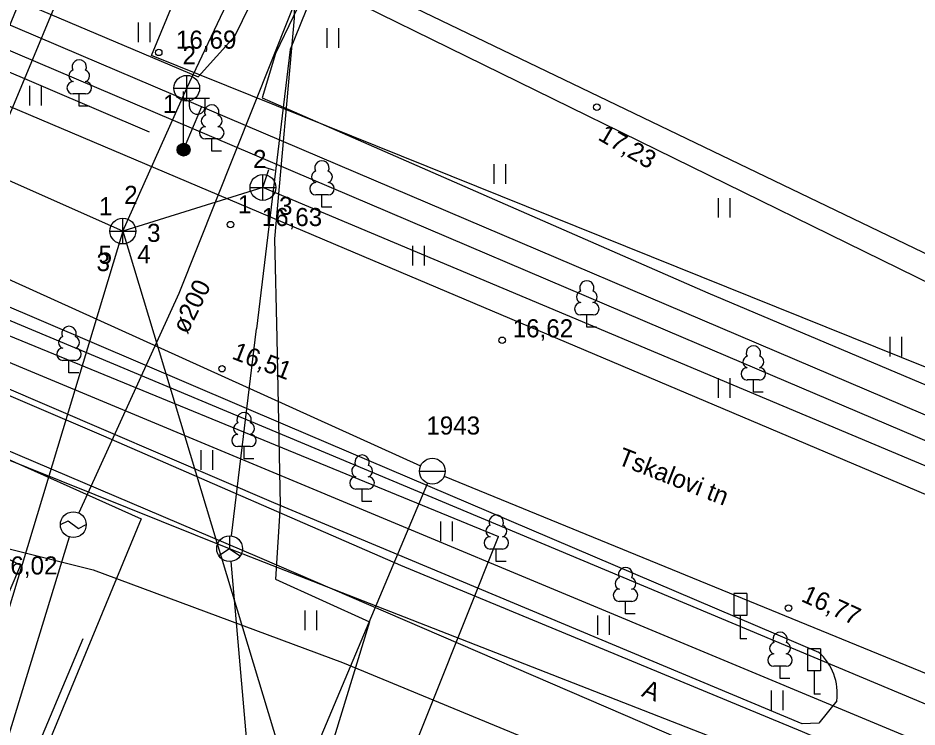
# Model space of a CAD drawing. Extents: x 713540 to 713867, y 6589774 to 6590061.
# Drawn here: x 713614.29 to 713649.11, y 6589936.39 to 6589963.85 of the extents above; entities that cross this region are included whole.
import ezdxf

# ---------------------------------------------------------------- set-up
doc = ezdxf.new("R2010")
doc.units = 0
for name, color, linetype in [('HALJASTUS', 7, 'Continuous'), ('HOONE', 7, 'Continuous'), ('HOONEDET', 7, 'Continuous'), ('KAEVU_NR', 7, 'Continuous'), ('KKAEV', 7, 'Continuous'), ('KORGUS', 7, 'Continuous'), ('KPKAABEL', 7, 'Continuous'), ('KTRASS', 7, 'Continuous'), ('LIIKLUS', 7, 'Continuous'), ('MPKAABEL', 7, 'Continuous'), ('POST', 7, 'Continuous'), ('PUU', 7, 'Continuous'), ('SIKAEV', 7, 'Continuous'), ('SITRASS', 7, 'Continuous'), ('TEE', 7, 'Continuous'), ('TORU NR', 7, 'Continuous'), ('TTRASS', 7, 'Continuous'), ('VKAEV', 7, 'Continuous'), ('VTRASS', 7, 'Continuous'), ('Слой 1', 7, 'Continuous')]:
    doc.layers.add(name, color=color, linetype=linetype)

msp = doc.modelspace()

# ---------------------------------------------------------------- linework, layer by layer
at = {"layer": 'HALJASTUS'}
for p, q in [((713618.945, 6589963.678), (713618.945, 6589962.917)), ((713619.4, 6589963.678), (713619.4, 6589962.917)), ((713626.253, 6589963.464), (713626.253, 6589962.703)), ((713626.708, 6589963.464), (713626.708, 6589962.703)), ((713614.734, 6589961.225), (713614.734, 6589960.463)), ((713615.189, 6589961.225), (713615.189, 6589960.463)), ((713632.716, 6589958.19), (713632.716, 6589957.429)), ((713633.171, 6589958.19), (713633.171, 6589957.429)), ((713641.404, 6589956.881), (713641.404, 6589956.12)), ((713641.859, 6589956.881), (713641.859, 6589956.12)), ((713629.566, 6589955.032), (713629.566, 6589954.271)), ((713630.021, 6589955.032), (713630.021, 6589954.271)), ((713648.057, 6589951.506), (713648.057, 6589950.745)), ((713648.512, 6589951.506), (713648.512, 6589950.745)), ((713641.409, 6589949.899), (713641.409, 6589949.138)), ((713641.864, 6589949.899), (713641.864, 6589949.138)), ((713621.363, 6589947.12), (713621.363, 6589946.358)), ((713621.818, 6589947.12), (713621.818, 6589946.358)), ((713630.653, 6589944.348), (713630.653, 6589943.587)), ((713631.108, 6589944.348), (713631.108, 6589943.587)), ((713625.398, 6589940.901), (713625.398, 6589940.14)), ((713625.853, 6589940.901), (713625.853, 6589940.14)), ((713636.735, 6589940.718), (713636.735, 6589939.957)), ((713637.19, 6589940.718), (713637.19, 6589939.957)), ((713643.462, 6589937.802), (713643.462, 6589937.04)), ((713643.917, 6589937.802), (713643.917, 6589937.04))]:
    msp.add_line(p, q, dxfattribs=at)
msp.add_lwpolyline([(713616.805, 6589939.809), (713613.958, 6589933.059)], dxfattribs=at)
at = {"layer": 'HOONE'}
for p, q in [((713615.93, 6589944.23), (713616.23, 6589944.38)), ((713616.23, 6589944.38), (713616.63, 6589944.08)), ((713616.63, 6589944.08), (713616.93, 6589944.23))]:
    msp.add_line(p, q, dxfattribs=at)
for points in [[(713641.66, 6589995.12), (713636.91, 6589987.262), (713634.49, 6589983.35), (713630.59, 6589978.46), (713620.519, 6589953.184), (713616.638, 6589944.685)], [(713665.097, 6589994.469), (713654.36, 6589992.62), (713659, 6589966.87), (713655.32, 6589963.97), (713631.86, 6589975.579), (713626.949, 6589965.568), (713655.111, 6589952.011), (713657.717, 6589953.998), (713658.827, 6589952.543), (713664.692, 6589957.048), (713664.664, 6589957.055), (713669.225, 6589960.582), (713668.167, 6589961.969), (713670.71, 6589963.909), (713665.097, 6589994.469)], [(713610.336, 6589926.205), (713612.85, 6589932.56), (713616.283, 6589943.752)]]:
    msp.add_lwpolyline(points, dxfattribs=at)
msp.add_circle((713616.43, 6589944.23), 0.5, dxfattribs=at)
at = {"layer": 'HOONEDET'}
msp.add_lwpolyline([(713654.365, 6589993.337), (713665.759, 6589995.354), (713671.737, 6589963.499), (713669.522, 6589961.81), (713670.612, 6589960.382), (713665.868, 6589956.768), (713665.7, 6589956.808), (713658.611, 6589951.238), (713657.507, 6589952.685), (713655.117, 6589950.862), (713625.629, 6589965.327), (713631.231, 6589977.05), (713635.106, 6589975.077), (713639.12, 6589973.07)], dxfattribs=at)
at = {"layer": 'KKAEV'}
for p, q in [((713620.824, 6589960.632), (713620.824, 6589961.632)), ((713620.324, 6589961.132), (713621.324, 6589961.132)), ((713623.774, 6589956.791), (713623.774, 6589957.791)), ((713623.274, 6589957.291), (713624.274, 6589957.291)), ((713618.35, 6589955.101), (713618.35, 6589956.101)), ((713617.85, 6589955.601), (713618.85, 6589955.601))]:
    msp.add_line(p, q, dxfattribs=at)
for centre in [(713620.824, 6589961.132), (713623.774, 6589957.291), (713618.35, 6589955.601)]:
    msp.add_circle(centre, 0.5, dxfattribs=at)
at = {"layer": 'KORGUS'}
for centre in [(713619.74, 6589962.52), (713636.71, 6589960.4), (713622.52, 6589955.85), (713633.04, 6589951.37), (713622.19, 6589950.27), (713644.13, 6589941)]:
    msp.add_circle(centre, 0.125, dxfattribs=at)
at = {"layer": 'KPKAABEL'}
msp.add_lwpolyline([(713539.965, 6589980.838), (713552.788, 6589975.379), (713567.02, 6589969.273), (713582.283, 6589962.777), (713617.601, 6589947.676), (713629.099, 6589942.656), (713644.667, 6589936.214), (713656.147, 6589931.294), (713657.314, 6589931.177), (713661.667, 6589932.013), (713662.753, 6589932.107), (713664.149, 6589932.005), (713666.08, 6589931.349), (713666.349, 6589931.058), (713668.526, 6589927.166), (713675.247, 6589923.087), (713676.674, 6589921.464), (713677.591, 6589920.422), (713678.393, 6589919.51), (713687.845, 6589913.651)], dxfattribs=at)
at = {"layer": 'KTRASS'}
for p, q in [((713620.824, 6589961.132), (713629.42, 6589979.213)), ((713618.35, 6589955.601), (713591.114, 6589967.621)), ((713618.35, 6589955.601), (713620.824, 6589961.132)), ((713623.815, 6589958.086), (713624.21, 6589957.957)), ((713623.774, 6589957.291), (713624.005, 6589957.988)), ((713623.774, 6589957.291), (713618.35, 6589955.601)), ((713668.395, 6589938.534), (713623.774, 6589957.291)), ((713618.35, 6589955.601), (713611.8, 6589933.943)), ((713618.35, 6589955.601), (713632.529, 6589908.642))]:
    msp.add_line(p, q, dxfattribs=at)
msp.add_lwpolyline([(713593.033, 6589970.72), (713619.367, 6589959.438)], dxfattribs=at)
at = {"layer": 'LIIKLUS'}
for points in [[(713642.014, 6589941.564), (713642.014, 6589940.714)], [(713642.514, 6589941.564), (713642.014, 6589941.564)], [(713642.514, 6589941.564), (713642.514, 6589940.714)], [(713642.514, 6589940.714), (713642.014, 6589940.714)], [(713642.264, 6589940.714), (713642.264, 6589939.814)], [(713642.514, 6589939.814), (713642.264, 6589939.814)], [(713644.87, 6589939.421), (713644.87, 6589938.571)], [(713645.37, 6589939.421), (713644.87, 6589939.421)], [(713645.37, 6589939.421), (713645.37, 6589938.571)], [(713645.37, 6589938.571), (713644.87, 6589938.571)], [(713645.12, 6589938.571), (713645.12, 6589937.671)], [(713645.37, 6589937.671), (713645.12, 6589937.671)]]:
    msp.add_lwpolyline(points, dxfattribs=at)
at = {"layer": 'MPKAABEL'}
for points in [[(713626.354, 6589990.991), (713626.025, 6589988.675), (713621.796, 6589978.429), (713617.679, 6589969.517), (713616.38, 6589965.95), (713614.069, 6589960.385), (713612.538, 6589956.831), (713611.255, 6589953.855), (713609.284, 6589948.917), (713608.569, 6589945.656), (713614.381, 6589942.657), (713608.627, 6589929.201), (713606.65, 6589925.56), (713594.15, 6589930.93)], [(713539.965, 6589982.441), (713561.72, 6589973.13), (713605.28, 6589954.12), (713658.94, 6589931.77), (713655.667, 6589923.88)], [(713673.84, 6589926.98), (713652.92, 6589935.82), (713594.68, 6589960.2), (713571.23, 6589970.92), (713558.27, 6589976.81), (713545.498, 6589982.044)], [(713636.109, 6589977.923), (713632.516, 6589979.71), (713628.954, 6589978.46), (713624.941, 6589968.562), (713624.988, 6589963.846), (713624.228, 6589955.304), (713624.309, 6589951.452), (713624.444, 6589944.99), (713624.264, 6589942.119), (713627.907, 6589940.465), (713624.829, 6589930.433), (713621.405, 6589921.156), (713617.009, 6589909.766)], [(713539.965, 6589974.853), (713543.131, 6589973.53), (713546.108, 6589972.287), (713566.322, 6589963.707), (713573.773, 6589960.702), (713592.786, 6589952.579), (713613.42, 6589943.422), (713617.199, 6589942.481), (713626.863, 6589938.886), (713639.576, 6589933.635), (713646.471, 6589931.372), (713643, 6589921.63), (713641.284, 6589916.978), (713637.701, 6589908.759), (713636.487, 6589904.472), (713637.263, 6589902.886), (713641.82, 6589902.37), (713645.539, 6589901.01), (713644.167, 6589896.896), (713647.29, 6589895.882), (713648.871, 6589896.241)], [(713620.701, 6589958.752), (713621.413, 6589960.421)]]:
    msp.add_lwpolyline(points, dxfattribs=at)
at = {"layer": 'POST'}
for p, q in [((713620.701, 6589959.002), (713620.701, 6589961.002)), ((713620.701, 6589960.752), (713621.701, 6589960.752)), ((713620.928, 6589960.431), (713620.928, 6589960.752)), ((713621.541, 6589960.431), (713621.541, 6589960.752))]:
    msp.add_line(p, q, dxfattribs=at)
for radius in [0.25, 0.225, 0.2, 0.175, 0.15, 0.125, 0.1, 0.075, 0.05, 0.025]:
    msp.add_circle((713620.701, 6589958.752), radius, dxfattribs=at)
msp.add_arc((713621.234, 6589960.431), 0.306, 180, 0, dxfattribs=at)
at = {"layer": 'PUU'}
for p, q in [((713616.9, 6589960.913), (713616.42, 6589960.913)), ((713616.66, 6589960.438), (713616.66, 6589960.913)), ((713617.04, 6589960.438), (713616.66, 6589960.438)), ((713622.031, 6589959.168), (713621.551, 6589959.168)), ((713621.791, 6589958.693), (713621.791, 6589959.168)), ((713622.171, 6589958.693), (713621.791, 6589958.693)), ((713626.3, 6589957.004), (713625.82, 6589957.004)), ((713626.06, 6589956.529), (713626.06, 6589957.004)), ((713626.44, 6589956.529), (713626.06, 6589956.529)), ((713636.561, 6589952.357), (713636.081, 6589952.357)), ((713636.321, 6589951.882), (713636.321, 6589952.357)), ((713636.701, 6589951.882), (713636.321, 6589951.882)), ((713616.503, 6589950.59), (713616.023, 6589950.59)), ((713616.263, 6589950.115), (713616.263, 6589950.59)), ((713616.643, 6589950.115), (713616.263, 6589950.115)), ((713643.011, 6589949.833), (713642.531, 6589949.833)), ((713642.771, 6589949.358), (713642.771, 6589949.833)), ((713643.151, 6589949.358), (713642.771, 6589949.358)), ((713623.283, 6589947.253), (713622.803, 6589947.253)), ((713623.043, 6589946.778), (713623.043, 6589947.253)), ((713623.423, 6589946.778), (713623.043, 6589946.778)), ((713627.855, 6589945.607), (713627.375, 6589945.607)), ((713627.615, 6589945.132), (713627.615, 6589945.607)), ((713627.995, 6589945.132), (713627.615, 6589945.132)), ((713633.055, 6589943.283), (713632.575, 6589943.283)), ((713632.815, 6589942.808), (713632.815, 6589943.283)), ((713633.195, 6589942.808), (713632.815, 6589942.808)), ((713638.059, 6589941.255), (713637.579, 6589941.255)), ((713637.819, 6589940.78), (713637.819, 6589941.255)), ((713638.199, 6589940.78), (713637.819, 6589940.78)), ((713644.044, 6589938.746), (713643.564, 6589938.746)), ((713643.804, 6589938.271), (713643.804, 6589938.746)), ((713644.184, 6589938.271), (713643.804, 6589938.271))]:
    msp.add_line(p, q, dxfattribs=at)
for centre, radius, start, end in [((713616.66, 6589961.958), 0.277, 332.5799, 207.4201), ((713616.49, 6589961.611), 0.233, 109.0217, 253.1415), ((713616.83, 6589961.611), 0.233, 286.8508, 70.9859), ((713616.422, 6589961.151), 0.238, 90.0016, 269.3953), ((713616.897, 6589961.151), 0.238, 270.6047, 89.9984), ((713621.791, 6589960.213), 0.277, 332.5799, 207.4201), ((713621.621, 6589959.866), 0.233, 109.0217, 253.1415), ((713621.962, 6589959.866), 0.233, 286.8508, 70.9859), ((713621.554, 6589959.406), 0.238, 90.0016, 269.3953), ((713622.029, 6589959.406), 0.238, 270.6047, 89.9984), ((713626.06, 6589958.049), 0.277, 332.5799, 207.4201), ((713625.89, 6589957.702), 0.233, 109.0217, 253.1415), ((713626.23, 6589957.702), 0.233, 286.8508, 70.9859), ((713625.823, 6589957.242), 0.238, 90.0016, 269.3953), ((713626.298, 6589957.242), 0.238, 270.6047, 89.9984), ((713636.321, 6589953.402), 0.277, 332.5799, 207.4201), ((713636.151, 6589953.054), 0.233, 109.0217, 253.1415), ((713636.491, 6589953.054), 0.233, 286.8508, 70.9859), ((713636.083, 6589952.594), 0.238, 90.0016, 269.3953), ((713636.558, 6589952.594), 0.238, 270.6047, 89.9984), ((713616.263, 6589951.635), 0.277, 332.5799, 207.4201), ((713616.093, 6589951.288), 0.233, 109.0217, 253.1415), ((713616.433, 6589951.288), 0.233, 286.8508, 70.9859), ((713642.771, 6589950.878), 0.277, 332.5799, 207.4201), ((713616.025, 6589950.828), 0.238, 90.0016, 269.3953), ((713616.5, 6589950.828), 0.238, 270.6047, 89.9984), ((713642.601, 6589950.53), 0.233, 109.0217, 253.1415), ((713642.941, 6589950.53), 0.233, 286.8508, 70.9859), ((713642.534, 6589950.07), 0.238, 90.0016, 269.3953), ((713643.009, 6589950.07), 0.238, 270.6047, 89.9984), ((713623.043, 6589948.298), 0.277, 332.5799, 207.4201), ((713622.873, 6589947.95), 0.233, 109.0217, 253.1415), ((713623.213, 6589947.95), 0.233, 286.8508, 70.9859), ((713622.806, 6589947.49), 0.238, 90.0016, 269.3953), ((713623.281, 6589947.49), 0.238, 270.6047, 89.9984), ((713627.615, 6589946.652), 0.277, 332.5799, 207.4201), ((713627.445, 6589946.305), 0.233, 109.0217, 253.1415), ((713627.785, 6589946.305), 0.233, 286.8508, 70.9859), ((713627.378, 6589945.844), 0.238, 90.0016, 269.3953), ((713627.853, 6589945.844), 0.238, 270.6047, 89.9984), ((713632.815, 6589944.328), 0.277, 332.5799, 207.4201), ((713632.645, 6589943.981), 0.233, 109.0217, 253.1415), ((713632.985, 6589943.981), 0.233, 286.8508, 70.9859), ((713632.577, 6589943.521), 0.238, 90.0016, 269.3953), ((713633.052, 6589943.521), 0.238, 270.6047, 89.9984), ((713637.819, 6589942.3), 0.277, 332.5799, 207.4201), ((713637.649, 6589941.953), 0.233, 109.0217, 253.1415), ((713637.989, 6589941.953), 0.233, 286.8508, 70.9859), ((713637.581, 6589941.493), 0.238, 90.0016, 269.3953), ((713638.056, 6589941.493), 0.238, 270.6047, 89.9984), ((713643.804, 6589939.791), 0.277, 332.5799, 207.4201), ((713643.634, 6589939.444), 0.233, 109.0217, 253.1415), ((713643.974, 6589939.444), 0.233, 286.8508, 70.9859), ((713643.566, 6589938.983), 0.238, 90.0016, 269.3953), ((713644.041, 6589938.983), 0.238, 270.6047, 89.9984)]:
    msp.add_arc(centre, radius, start, end, dxfattribs=at)
at = {"layer": 'SIKAEV'}
for p, q in [((713622.483, 6589943.8), (713622.483, 6589943.3)), ((713622.483, 6589943.3), (713622.068, 6589943.025)), ((713622.483, 6589943.3), (713622.898, 6589943.025))]:
    msp.add_line(p, q, dxfattribs=at)
msp.add_circle((713622.483, 6589943.3), 0.5, dxfattribs=at)
at = {"layer": 'SITRASS'}
for points in [[(713628.246, 6589968.19), (713627.234, 6589968.567), (713624.83, 6589962.636), (713623.526, 6589951.809), (713623.516, 6589951.814), (713622.543, 6589943.796)], [(713660.862, 6589928.302), (713622.483, 6589943.3), (713578.011, 6589961.167)], [(713622.526, 6589942.802), (713625.02, 6589914.21), (713630.01, 6589903.07), (713639.36, 6589886.76), (713642.3, 6589872.04), (713652.19, 6589865.47), (713653.052, 6589864.917), (713657.52, 6589862.05), (713661.076, 6589847.8), (713664.28, 6589834.96), (713666.33, 6589831.93), (713670.966, 6589832.394), (713671.39, 6589832.436), (713687.742, 6589834.073), (713694.81, 6589834.78), (713711.155, 6589837.134), (713711.376, 6589837.166), (713715.85, 6589837.81)]]:
    msp.add_lwpolyline(points, dxfattribs=at)
at = {"layer": 'TEE'}
for p, q in [((713600.426, 6589958.456), (713624.637, 6589948.094)), ((713624.194, 6589945.076), (713604.718, 6589953.433)), ((713624.637, 6589948.094), (713645.294, 6589939.292)), ((713644.656, 6589936.511), (713624.194, 6589945.076)), ((713645.998, 6589937.402), (713645.309, 6589936.537)), ((713645.309, 6589936.537), (713644.656, 6589936.511))]:
    msp.add_line(p, q, dxfattribs=at)
for points in [[(713614.57, 6589999.34), (713613.707, 6589997.19), (713603.922, 6590001.326), (713591.825, 6589974.045), (713621.261, 6589961.576), (713622.688, 6589963.147), (713630.481, 6589979.098), (713635.632, 6589979.743), (713638.264, 6589986.883), (713641.401, 6589995.818), (713639.191, 6590011.645), (713635.853, 6590032.559), (713631.194, 6590060.636)], [(713539.965, 6589994.014), (713540.025, 6589993.989), (713549.069, 6589990.154), (713558.517, 6589986.148), (713582.352, 6589976.078), (713640.058, 6589951.475), (713653.623, 6589945.708)], [(713539.965, 6589991.821), (713546.483, 6589989.051), (713550.123, 6589987.505), (713581.64, 6589974.119), (713603.369, 6589964.935), (713626.923, 6589954.938), (713652.713, 6589944.022), (713653.863, 6589943.948), (713654.374, 6589944.858), (713653.623, 6589945.708)], [(713549.337, 6589991.146), (713616.72, 6589962.42), (713657.09, 6589945.22)], [(713625.629, 6589965.327), (713624.266, 6589962.475), (713623.751, 6589960.756), (713641.009, 6589953.207), (713653.169, 6589948.075), (713657.982, 6589947.86), (713664.159, 6589951.614), (713669.174, 6589954.004), (713672.84, 6589955.104)], [(713574.899, 6589963.436), (713590.337, 6589957.176), (713603.764, 6589951.419), (713623.637, 6589942.963), (713642.688, 6589934.75), (713628.305, 6589930.999), (713599.405, 6589923.875), (713597.72, 6589924.58), (713596.12, 6589930.12)]]:
    msp.add_lwpolyline(points, dxfattribs=at)
msp.add_arc((713643.917, 6589937.703), 2.103, 351.7727, 49.0922, dxfattribs=at)
at = {"layer": 'TTRASS'}
for points in [[(713624.26, 6589988.69), (713611.403, 6589957.349), (713609.73, 6589953.27), (713632.9, 6589943.77)], [(713620.04, 6589911.29), (713621.5, 6589915.22), (713632.9, 6589943.77)]]:
    msp.add_lwpolyline(points, dxfattribs=at)
at = {"layer": 'VKAEV'}
msp.add_line((713629.837, 6589946.302), (713630.837, 6589946.302), dxfattribs=at)
msp.add_circle((713630.337, 6589946.302), 0.5, dxfattribs=at)
at = {"layer": 'VTRASS'}
for points in [[(713608.927, 6589955.999), (713629.882, 6589946.509)], [(713630.8, 6589946.113), (713671.256, 6589929.539)], [(713630.143, 6589945.841), (713616.373, 6589913.119), (713616.392, 6589913.021), (713600.41, 6589874.28), (713604.57, 6589872.55)]]:
    msp.add_lwpolyline(points, dxfattribs=at)
at = {"layer": 'Слой 1'}
for points in [[(713667.77, 6590001.29), (713675.57, 6589961), (713658.19, 6589946.81), (713619.46, 6589962.4), (713633.01, 6589995.13)], [(713573.6, 6589964.85), (713619.06, 6589944.46), (713608.85, 6589919.78), (713613.96, 6589917.31), (713610.41, 6589911.64), (713607.67, 6589912.62), (713560.07, 6589933.92)]]:
    msp.add_lwpolyline(points, close=True, dxfattribs=at)

# ---------------------------------------------------------------- texts
at = {"layer": 'KAEVU_NR'}
msp.add_text('1943', height=0.7, dxfattribs=at).set_placement((713630.105, 6589947.72))
at = {"layer": 'KORGUS'}
for s, p in [('16,69', (713620.406, 6589962.665)), ('16,63', (713623.726, 6589955.795)), ('16,62', (713633.448, 6589951.485)), ('16,02', (713613.473, 6589942.3))]:
    msp.add_text(s, height=0.7, dxfattribs=at).set_placement(p)
for s, rotation, p in [('17,23', 329.7654, (713636.712, 6589959.162)), ('16,51', 338.7136, (713622.534, 6589950.671)), ('16,77', 335.4014, (713644.584, 6589941.281))]:
    msp.add_text(s, height=0.7, rotation=rotation, dxfattribs=at).set_placement(p)
at = {"layer": 'TEE'}
for s, rotation, p in [('Tskalovi tn', 338.668, (713637.471, 6589946.583)), ('A', 338.385, (713638.403, 6589937.597))]:
    msp.add_text(s, height=0.7, rotation=rotation, dxfattribs=at).set_placement(p)
at = {"layer": 'TORU NR'}
for s, p in [('2', (713620.661, 6589962.054)), ('1', (713619.902, 6589960.18)), ('2', (713623.391, 6589958.042)), ('2', (713618.4, 6589956.653)), ('1', (713617.422, 6589956.214)), ('1', (713622.807, 6589956.289)), ('3', (713624.4, 6589956.229)), ('3', (713619.288, 6589955.182)), ('5', (713617.407, 6589954.332)), ('4', (713618.906, 6589954.355)), ('3', (713617.329, 6589954.05))]:
    msp.add_text(s, height=0.7, dxfattribs=at).set_placement(p)
msp.add_text('ø200', height=0.7, rotation=64.0935, dxfattribs=at).set_placement((713620.845, 6589951.576))

doc.saveas('drawing.dxf')
